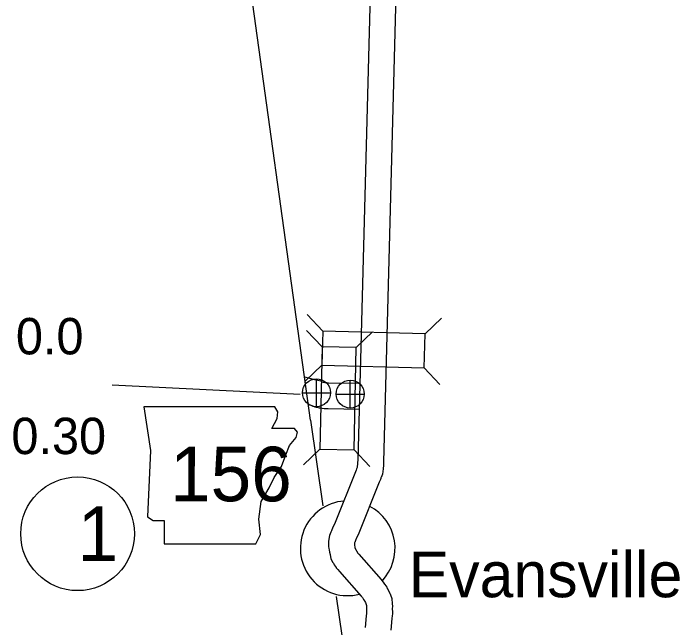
# Model space of a CAD drawing. Extents: x -939622 to -934245, y 1383184 to 1385301.
# Drawn here: x -936488.72 to -936465.51, y 1384803.53 to 1384824.91 of the extents above; entities that cross this region are included whole.
import ezdxf

# ---------------------------------------------------------------- set-up
doc = ezdxf.new("R2010")
doc.units = 0
for name, color, linetype in [('1', 7, 'Continuous'), ('10', 7, 'Continuous'), ('20', 7, 'Continuous'), ('21', 7, 'Continuous'), ('24', 7, 'Continuous'), ('25', 7, 'Continuous'), ('26', 7, 'Continuous'), ('27', 7, 'Continuous')]:
    doc.layers.add(name, color=color, linetype=linetype)

msp = doc.modelspace()

# ---------------------------------------------------------------- linework, layer by layer
at = {"layer": '1'}
for points in [[(-936478.373, 1384810.747), (-936480.821, 1384828.415)], [(-936478.373, 1384810.747), (-936477.939, 1384807.769)], [(-936477.479, 1384804.608), (-936475.094, 1384788.225)]]:
    msp.add_lwpolyline(points, dxfattribs=at)
at = {"layer": '10'}
for points in [[(-936476.281, 1384826.022), (-936476.724, 1384809.353), (-936476.733, 1384809.272), (-936476.729, 1384809.215), (-936476.739, 1384809.14), (-936476.739, 1384809.111), (-936476.739, 1384809.107), (-936476.765, 1384809.057), (-936476.777, 1384809.004), (-936477.534, 1384807.129), (-936477.586, 1384807.024), (-936477.636, 1384806.898), (-936477.657, 1384806.846), (-936477.706, 1384806.738), (-936477.725, 1384806.604), (-936477.736, 1384806.53), (-936477.736, 1384806.484), (-936477.74, 1384806.442), (-936477.741, 1384806.342), (-936477.732, 1384806.296), (-936477.73, 1384806.282), (-936477.724, 1384806.241), (-936477.717, 1384806.21), (-936477.712, 1384806.187), (-936477.708, 1384806.156), (-936477.688, 1384806.071), (-936477.662, 1384805.919), (-936477.587, 1384805.795), (-936477.571, 1384805.766), (-936477.541, 1384805.715), (-936477.476, 1384805.617), (-936477.469, 1384805.611), (-936477.415, 1384805.548), (-936477.359, 1384805.484), (-936476.598, 1384804.628), (-936476.556, 1384804.573), (-936476.522, 1384804.511), (-936476.511, 1384804.498), (-936476.451, 1384804.399), (-936476.42, 1384804.294), (-936476.416, 1384804.246), (-936476.421, 1384804.191), (-936476.416, 1384804.104), (-936476.414, 1384804.079), (-936476.414, 1384804.067), (-936476.417, 1384804.02), (-936476.426, 1384803.944), (-936476.467, 1384803.532)], [(-936475.382, 1384826.005), (-936475.825, 1384809.294), (-936475.83, 1384809.25), (-936475.826, 1384809.175), (-936475.83, 1384809.158), (-936475.839, 1384809.081), (-936475.839, 1384809.057), (-936475.85, 1384808.965), (-936475.865, 1384808.864), (-936475.907, 1384808.757), (-936475.913, 1384808.745), (-936475.918, 1384808.723), (-936475.932, 1384808.683), (-936475.948, 1384808.636), (-936475.972, 1384808.593), (-936476.712, 1384806.759), (-936476.764, 1384806.656), (-936476.8, 1384806.566), (-936476.828, 1384806.493), (-936476.834, 1384806.481), (-936476.834, 1384806.477), (-936476.837, 1384806.461), (-936476.837, 1384806.442), (-936476.839, 1384806.411), (-936476.836, 1384806.398), (-936476.823, 1384806.33), (-936476.82, 1384806.303), (-936476.723, 1384806.124), (-936476.684, 1384806.08), (-936475.907, 1384805.204), (-936475.808, 1384805.078), (-936475.785, 1384805.04), (-936475.778, 1384805.026), (-936475.715, 1384804.94), (-936475.692, 1384804.893), (-936475.661, 1384804.846), (-936475.659, 1384804.839), (-936475.616, 1384804.742), (-936475.608, 1384804.723), (-936475.583, 1384804.673), (-936475.539, 1384804.547), (-936475.522, 1384804.353), (-936475.51, 1384804.28), (-936475.519, 1384804.177), (-936475.519, 1384804.174), (-936475.51, 1384804.091), (-936475.516, 1384804.006), (-936475.521, 1384803.939), (-936475.532, 1384803.848), (-936475.571, 1384803.444)], [(-936478.013, 1384812.102), (-936478.218, 1384812.152), (-936478.567, 1384812.248)], [(-936478.013, 1384812.102), (-936477.989, 1384812.092), (-936477.926, 1384812.072), (-936477.9, 1384812.069), (-936477.865, 1384812.061), (-936477.809, 1384812.061), (-936477.774, 1384812.052), (-936477.741, 1384812.051), (-936476.648, 1384812.033)], [(-936478.429, 1384811.303), (-936478.399, 1384811.287), (-936478.357, 1384811.27), (-936478.287, 1384811.239), (-936478.27, 1384811.235), (-936478.215, 1384811.212), (-936478.172, 1384811.206), (-936478.146, 1384811.197), (-936478.071, 1384811.183), (-936478.048, 1384811.18), (-936478.03, 1384811.176), (-936477.897, 1384811.153), (-936477.753, 1384811.151), (-936476.667, 1384811.133)]]:
    msp.add_lwpolyline(points, dxfattribs=at)
at = {"layer": '20'}
for p, q in [((-936477.937, 1384813.849), (-936478.482, 1384814.424)), ((-936474.374, 1384813.754), (-936473.8, 1384814.299)), ((-936477.963, 1384813.302), (-936478.511, 1384813.874)), ((-936476.775, 1384813.277), (-936476.203, 1384813.825)), ((-936477.969, 1384812.661), (-936478.543, 1384812.117)), ((-936474.406, 1384812.567), (-936473.861, 1384811.992)), ((-936478.039, 1384809.739), (-936478.611, 1384809.191)), ((-936476.851, 1384809.714), (-936476.303, 1384809.142))]:
    msp.add_line(p, q, dxfattribs=at)
for points in [[(-936474.374, 1384813.754), (-936477.937, 1384813.849), (-936477.969, 1384812.661), (-936474.406, 1384812.567)], [(-936476.851, 1384809.714), (-936476.775, 1384813.277), (-936477.963, 1384813.302), (-936478.039, 1384809.739)]]:
    msp.add_lwpolyline(points, close=True, dxfattribs=at)
at = {"layer": '21'}
msp.add_lwpolyline([(-936484.176, 1384811.215), (-936483.948, 1384809.692), (-936484.049, 1384807.383), (-936483.846, 1384807.256), (-936483.466, 1384807.256), (-936483.466, 1384806.444), (-936480.268, 1384806.444), (-936480.116, 1384806.774), (-936480.167, 1384807.307), (-936480.091, 1384807.916), (-936479.811, 1384808.398), (-936479.634, 1384808.753), (-936479.38, 1384809.134), (-936479.228, 1384809.54), (-936479.101, 1384809.87), (-936478.872, 1384810.149), (-936478.822, 1384810.327), (-936478.923, 1384810.454), (-936479.71, 1384810.454), (-936479.532, 1384810.809), (-936479.507, 1384811.037), (-936479.612, 1384811.213)], close=True, dxfattribs=at)
at = {"layer": '24'}
for start, end in [(94.3344, 284.1733), (316.336, 62.1256)]:
    msp.add_arc((-936477.071, 1384806.29), 1.65, start, end, dxfattribs=at)
at = {"layer": '25'}
msp.add_line((-936485.275, 1384811.977), (-936478.724, 1384811.657), dxfattribs=at)
at = {"layer": '26'}
for p, q in [((-936478.16, 1384811.215), (-936478.16, 1384812.19)), ((-936476.985, 1384811.17), (-936476.985, 1384812.145)), ((-936478.648, 1384811.703), (-936477.673, 1384811.703)), ((-936477.473, 1384811.657), (-936476.498, 1384811.657))]:
    msp.add_line(p, q, dxfattribs=at)
for centre in [(-936478.16, 1384811.703), (-936476.985, 1384811.657)]:
    msp.add_circle(centre, 0.487, dxfattribs=at)
at = {"layer": '27'}
msp.add_circle((-936486.484, 1384806.795), 1.98, dxfattribs=at)

# ---------------------------------------------------------------- texts
at = {"layer": '21'}
msp.add_text('156', height=1.9008, rotation=359.9, dxfattribs=at).set_placement((-936483.264, 1384807.93))
at = {"layer": '24'}
msp.add_text('Evansville', height=1.584, dxfattribs=at).set_placement((-936474.949, 1384804.586))
at = {"layer": '25'}
for s, p in [('0.0', (-936488.632, 1384813.039)), ('0.30', (-936488.788, 1384809.567))]:
    msp.add_text(s, height=1.2672, dxfattribs=at).set_placement(p)
at = {"layer": '27'}
msp.add_text('1', height=1.901, rotation=359.9, dxfattribs=at).set_placement((-936486.486, 1384805.845))

doc.saveas('drawing.dxf')
